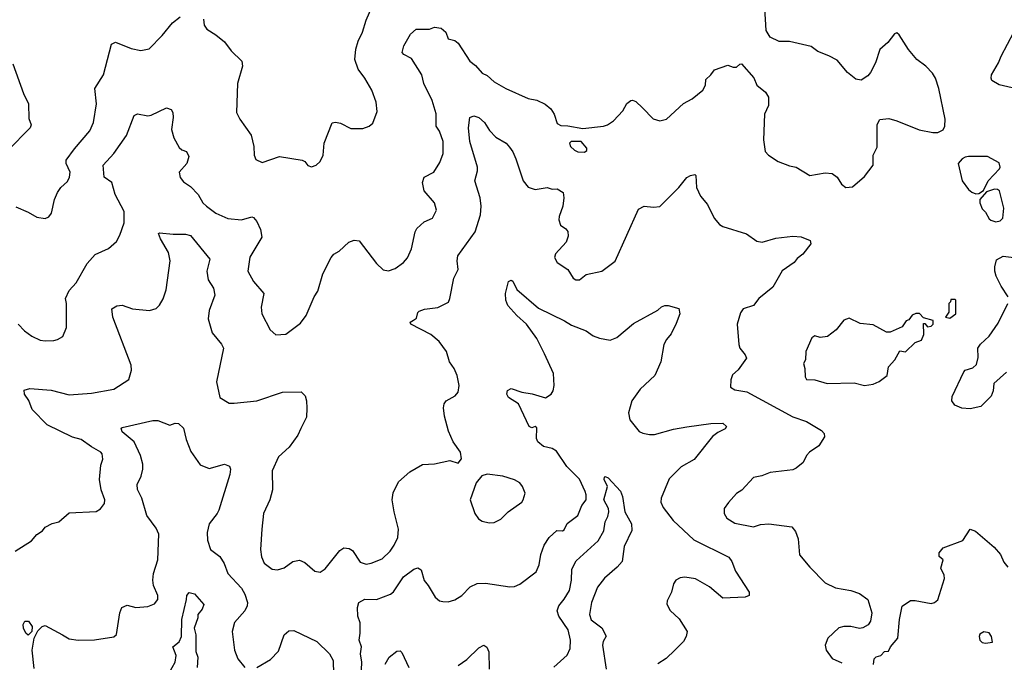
# Model space of a CAD drawing. Extents: x 1839239 to 1929705, y 762242 to 910352.
# Tile 313 of 429: x 1869495 to 1875264, y 872965 to 876728. Entities that reach past the tile are written whole.
import ezdxf

# ---------------------------------------------------------------- set-up
doc = ezdxf.new("R2010")
doc.units = 0

msp = doc.modelspace()

# ---------------------------------------------------------------- linework, layer by layer
at = {"layer": '0CON10XD'}
for points in [[(1870571.2, 876731.2), (1870576.2, 876695), (1870591.7, 876671.7), (1870645, 876638.8), (1870695, 876598), (1870733.8, 876545), (1870796.2, 876485), (1870800, 876455), (1870770.6, 876355), (1870765.8, 876185), (1870784.3, 876145), (1870850.9, 876050.9), (1870867.5, 875985), (1870868, 875935), (1870878.3, 875908.3), (1870915, 875891.2), (1871017.3, 875927.3), (1871150, 875905), (1871166.4, 875896.4), (1871183.8, 875873.8), (1871205, 875866.7), (1871232.5, 875875), (1871255, 875897.5), (1871274, 875935), (1871278, 876005), (1871325, 876123.3), (1871345, 876128), (1871375, 876121.2), (1871435, 876090), (1871505, 876090), (1871542.5, 876105), (1871565, 876122.5), (1871589.5, 876190.5), (1871584, 876245), (1871558, 876315), (1871517.5, 876385), (1871477.2, 876437.2), (1871459.4, 876495), (1871464.2, 876555), (1871477.9, 876602.1), (1871504.3, 876655), (1871525.8, 876725), (1871564.2, 876815.8)], [(1869471.7, 875631.7), (1869545, 875601.2), (1869595, 875571.2), (1869645, 875563.8), (1869665, 875573.3), (1869681.2, 875595), (1869698.8, 875675), (1869716.7, 875715), (1869736.7, 875745), (1869775, 875780), (1869787.5, 875805), (1869790, 875835), (1869767.5, 875885), (1869767.5, 875905), (1869815, 875972.5), (1869905, 876076.2), (1869927.1, 876125), (1869945.5, 876235), (1869934.4, 876325), (1869986.7, 876405), (1870032, 876585), (1870055.5, 876595.5), (1870148.3, 876558.3), (1870205, 876547.5), (1870253, 876557), (1870330, 876635), (1870390.5, 876709.5), (1870434.5, 876745.5)], [(1874235.9, 876515.9), (1874172.3, 876542.3), (1874131.7, 876571.7), (1874005, 876599.2), (1873945, 876600.8), (1873893.3, 876625), (1873868.8, 876665), (1873860.8, 876795)], [(1869485, 874944.3), (1869522.5, 874905), (1869565, 874874), (1869615, 874852), (1869645, 874846.2), (1869695, 874850), (1869715.8, 874854.2), (1869747.7, 874872.3), (1869768.8, 874925), (1869769.4, 875065), (1869763.1, 875095), (1869785, 875141.2), (1869825, 875186.7), (1869890.2, 875299.8), (1869937.4, 875352.6), (1870015, 875388.8), (1870061.1, 875428.9), (1870081.1, 875465), (1870107.3, 875537.3), (1870106.4, 875605), (1870054.5, 875705), (1870035.7, 875775), (1869990, 875805), (1869984.3, 875875), (1870045.8, 875945), (1870119.7, 876050.3), (1870165, 876166.2), (1870185, 876176), (1870245, 876165.7), (1870265, 876168.6), (1870355, 876212), (1870382.3, 876202.3), (1870392, 876185), (1870394, 876155), (1870384, 876085), (1870398, 876035), (1870429.7, 875979.7), (1870445, 875966), (1870472.5, 875955), (1870486.2, 875926.2), (1870474, 875885), (1870430, 875835), (1870435, 875803.3), (1870455, 875778.8), (1870495, 875751.2), (1870540, 875705), (1870568.6, 875655), (1870589.2, 875635), (1870645, 875595.6), (1870715, 875564.5), (1870795, 875556.7), (1870855, 875572.5), (1870865, 875570), (1870885, 875546.2), (1870905, 875498.8), (1870914.5, 875455), (1870842.7, 875337.3), (1870832.5, 875255), (1870865.7, 875195), (1870925.7, 875125), (1870909.2, 875045), (1870913.3, 875005), (1870962, 874912), (1870995, 874882.5), (1871055, 874886.7), (1871139.3, 874950.7), (1871172.5, 874995), (1871220, 875105), (1871241.7, 875138.3), (1871271.2, 875238.8), (1871320, 875335), (1871335, 875353.8), (1871367.4, 875372.6), (1871423.3, 875425), (1871455, 875436.2), (1871485, 875433.3), (1871585, 875300), (1871625, 875263.8), (1871655, 875256.2), (1871695, 875270), (1871743.4, 875306.6), (1871767.6, 875332.4), (1871791.4, 875385), (1871813.1, 875485), (1871822.9, 875505), (1871865, 875544.2), (1871913.3, 875565), (1871937, 875613), (1871925.8, 875655), (1871865.6, 875725), (1871854.4, 875775), (1871864.2, 875805), (1871920.8, 875835), (1871957.6, 875892.4), (1871976.7, 875945), (1871975.4, 876015), (1871955.4, 876075), (1871934.5, 876105), (1871935, 876177.5), (1871911.1, 876255), (1871863.9, 876353.9), (1871851.8, 876405), (1871790.9, 876500.9), (1871745, 876524.2), (1871736, 876535), (1871745.4, 876574.6), (1871785, 876643.3), (1871818.3, 876671.7), (1871897, 876673), (1871926.4, 876683.6), (1871965, 876678), (1871991.2, 876655), (1872006.1, 876616.1), (1872045, 876605.8), (1872065, 876590), (1872132.2, 876485), (1872165, 876460), (1872204, 876415), (1872235, 876401.1), (1872275, 876364.3), (1872343.8, 876325), (1872475, 876266), (1872525, 876255.7), (1872573.2, 876233.2), (1872606.2, 876205), (1872626.7, 876175), (1872645, 876120), (1872665, 876108.8), (1872707, 876107), (1872795, 876090.5), (1872915, 876104.2), (1872938.3, 876111.7), (1872973.8, 876135), (1873028.8, 876195), (1873053.1, 876236.9), (1873075, 876253.8), (1873085, 876256.7), (1873105, 876248.8), (1873145, 876212), (1873207.3, 876147.3), (1873245, 876136), (1873285, 876146), (1873385, 876236.2), (1873436.2, 876265), (1873498.6, 876315), (1873513.9, 876343.9), (1873515, 876377.5), (1873545.6, 876404.4), (1873566.2, 876435), (1873645, 876462.5), (1873675, 876449.5), (1873695, 876448.9), (1873715, 876468), (1873725, 876468.8), (1873796.8, 876386.8), (1873814.2, 876344.2), (1873865, 876302.5), (1873882, 876275), (1873882, 876225), (1873860, 876175), (1873852.5, 876025), (1873863.3, 875955), (1873882.5, 875935), (1873938.3, 875898.3), (1874005, 875871.2), (1874043.9, 875863.9), (1874125, 875816.2), (1874215, 875830.8), (1874256.6, 875826.6), (1874285, 875806), (1874310, 875765), (1874335.9, 875745.9), (1874375, 875748.8), (1874445, 875809.2), (1874495.7, 875875), (1874496, 875935), (1874518.8, 875981.2), (1874518.8, 876115), (1874535, 876143.3), (1874588.3, 876148.3), (1874635, 876136.2), (1874765, 876083.8), (1874846.4, 876066.4), (1874875, 876066.7), (1874906.4, 876083.6), (1874916.1, 876103.9), (1874918, 876145), (1874880.8, 876325), (1874860.8, 876385), (1874844.3, 876414.3), (1874803.8, 876455), (1874751.2, 876495), (1874702.7, 876552.7), (1874648.3, 876638.3), (1874635, 876650), (1874620, 876645), (1874582.5, 876595), (1874535.9, 876554.1), (1874509.2, 876475), (1874480.9, 876419.1), (1874465, 876398.8), (1874425, 876373.8), (1874395, 876378.8), (1874345, 876418), (1874285, 876490), (1874235.9, 876515.9)], [(1875455, 876296), (1875235, 876346.7), (1875191.7, 876371.7), (1875186.9, 876385), (1875190, 876405), (1875230.6, 876475), (1875245.6, 876515), (1875320, 876655)], [(1869455, 876470), (1869516.7, 876295), (1869546.7, 876235), (1869549.3, 876149.3), (1869563, 876113), (1869556.2, 876095), (1869425, 875962)], [(1869467.5, 873615), (1869563.3, 873675), (1869595, 873712.5), (1869627.5, 873735), (1869645, 873756.7), (1869685, 873776.7), (1869725, 873786.7), (1869785, 873840), (1869942.3, 873847.7), (1869967.7, 873862.3), (1869991.2, 873895), (1869993.8, 873915), (1869972.5, 873975), (1869962.9, 874035), (1869971.2, 874118.8), (1869982.5, 874155), (1869978.8, 874185), (1869971.2, 874195), (1869915, 874225.6), (1869855, 874269.4), (1869805, 874283.8), (1869655.3, 874355.3), (1869568.5, 874445), (1869548.3, 874498.3), (1869522.5, 874535), (1869522, 874558), (1869555, 874567.5), (1869678.6, 874558.6), (1869785, 874531.2), (1869915, 874540.5), (1870045.5, 874564.5), (1870135, 874621.2), (1870149.2, 874675), (1870147.1, 874705), (1870041.1, 874985), (1870033.8, 875035), (1870065, 875051.4), (1870095, 875055.7), (1870155, 875034), (1870255, 875024.4), (1870295, 875035.8), (1870315, 875056), (1870335, 875093.3), (1870352.2, 875145), (1870376, 875315), (1870367.5, 875365), (1870319.2, 875445), (1870307.5, 875475), (1870315, 875480), (1870395, 875471.4), (1870467.3, 875472.7), (1870495, 875463.1), (1870609.4, 875325), (1870592.1, 875255), (1870600, 875205), (1870631.1, 875155), (1870638.1, 875115), (1870605.5, 875024.5), (1870600, 874975), (1870623.6, 874893.6), (1870678.3, 874828.3), (1870688.1, 874805), (1870647.3, 874607.3), (1870666.7, 874515), (1870722.7, 874482.7), (1870752.3, 874482.3), (1870885, 874495.7), (1871035, 874547.1), (1871145, 874547.5), (1871166.7, 874525), (1871175.9, 874495.9), (1871178, 874452), (1871175, 874400), (1871143, 874333), (1871123.8, 874295), (1871073.8, 874225), (1871011.3, 874168.7), (1870974, 874085), (1870975.8, 873975), (1870960, 873915), (1870923.1, 873835), (1870912.9, 873745), (1870905.6, 873624.4), (1870911.4, 873581.4), (1870927.5, 873545), (1870975, 873510), (1871005, 873506), (1871045, 873518), (1871095, 873554), (1871135, 873562), (1871165, 873548), (1871225, 873498.8), (1871255, 873493.3), (1871285, 873511.2), (1871370.6, 873619.4), (1871395, 873634.2), (1871425, 873630.8), (1871445, 873620), (1871490.2, 873550.2), (1871525, 873540), (1871555, 873545.7), (1871618.9, 873571.1), (1871665.8, 873615), (1871689.6, 873650.4), (1871710.6, 873695), (1871714.4, 873745), (1871688.5, 873845), (1871677.8, 873915), (1871683.7, 873956.3), (1871715, 874021.2), (1871780.9, 874079.1), (1871855, 874123.3), (1871925, 874127.5), (1872015, 874146.2), (1872065, 874130), (1872083.3, 874156.7), (1872077.5, 874195), (1872035.8, 874255.8), (1872007.5, 874317.5), (1871984.2, 874405), (1871978, 874455), (1871982.3, 874477.7), (1871993.3, 874495), (1872047.5, 874525), (1872063.6, 874546.4), (1872070, 874585), (1872059.2, 874645), (1872041.4, 874685), (1872013.4, 874723.4), (1871995.7, 874785), (1871952.8, 874842.8), (1871903.9, 874883.9), (1871787.5, 874945), (1871783, 874957), (1871801.7, 874968.3), (1871820.9, 874979.1), (1871827.7, 875012.3), (1871835, 875020), (1871867.3, 875032.7), (1871945, 875042.9), (1872006.9, 875073.1), (1872015.6, 875094.4), (1872037.8, 875215), (1872064.3, 875265), (1872058.6, 875315), (1872062.5, 875345), (1872164.4, 875485), (1872195.5, 875585), (1872199.4, 875635), (1872193.1, 875685), (1872162.5, 875785), (1872177.4, 875842.6), (1872177.1, 875865), (1872131.8, 876015), (1872124.4, 876095), (1872132.5, 876155), (1872155, 876165.6), (1872185.8, 876155), (1872217.5, 876125), (1872248.3, 876078.3), (1872285, 876040), (1872345, 876004), (1872365, 875981.2), (1872384.5, 875954.5), (1872402.6, 875912.6), (1872444.5, 875785), (1872475, 875747.5), (1872515, 875732.5), (1872585, 875744.2), (1872615, 875736.2), (1872645, 875737.1), (1872678.8, 875715), (1872684, 875685), (1872678, 875635), (1872655.8, 875575), (1872654.2, 875555), (1872663.3, 875525), (1872695, 875503.3), (1872707, 875487), (1872709.5, 875460.5), (1872696.2, 875425), (1872635, 875356.2), (1872629.2, 875335), (1872644.2, 875305), (1872706.7, 875265), (1872737.5, 875215), (1872754.2, 875204.2), (1872775.9, 875204.1), (1872814.2, 875235.8), (1872906.2, 875255), (1872985, 875313.8), (1873120.9, 875619.1), (1873155, 875636.2), (1873209.5, 875629.5)], [(1872805, 875952.5), (1872818.7, 875961.3), (1872817.5, 875975), (1872785, 876014.6), (1872725.5, 876014.5), (1872717.3, 876005), (1872722.3, 875985), (1872745, 875963.8), (1872765, 875954.6), (1872805, 875952.5)], [(1875098.3, 875708.3), (1875115, 875710), (1875143, 875727), (1875170, 875785), (1875236, 875854), (1875240, 875865), (1875235, 875890), (1875165, 875927.5), (1875055, 875927.5), (1875035, 875922.5), (1875017, 875913), (1874993.3, 875885), (1875016.7, 875785), (1875054.1, 875734.1), (1875075, 875717.5), (1875098.3, 875708.3)], [(1873209.5, 875629.5), (1873246.1, 875633.9), (1873358, 875745), (1873405, 875803.3), (1873425, 875816.2), (1873451.7, 875821.7), (1873457.5, 875815), (1873461.2, 875745), (1873483.8, 875695), (1873525.8, 875645), (1873563.8, 875565), (1873595, 875528.8), (1873615.8, 875515.8), (1873754.3, 875474.3), (1873815, 875430.8), (1873845, 875424.2), (1873925, 875447.8), (1874025, 875459.5), (1874075, 875456.4), (1874126.7, 875435), (1874130, 875415), (1874083.3, 875355), (1874050.5, 875329.5), (1874032.5, 875305), (1873962.7, 875257.3), (1873908.3, 875161.7), (1873825, 875096), (1873795, 875053.1), (1873735, 875033.8), (1873718, 875012), (1873698.8, 874945), (1873708.8, 874825), (1873713.8, 874805), (1873746.2, 874765), (1873753.8, 874745), (1873705, 874677.5), (1873671.5, 874648.5), (1873661.8, 874618.2), (1873660.6, 874575), (1873685, 874560.5), (1873755, 874548.5), (1874025, 874402.5), (1874106.2, 874375), (1874192.7, 874322.7), (1874208.8, 874305), (1874211.2, 874285), (1874178.3, 874231.7), (1874123.8, 874195), (1874106, 874175), (1874086.7, 874135), (1874045, 874102), (1874025, 874092.5), (1873893.2, 874076.8), (1873844.1, 874055.9), (1873795, 874046.7), (1873726.6, 873973.4), (1873695, 873954), (1873649.1, 873900.9), (1873623.8, 873865), (1873622, 873835), (1873638.8, 873808.8), (1873685, 873778.6), (1873795, 873757.5), (1873835, 873772), (1873885, 873775.7), (1874018.7, 873758.7), (1874040.3, 873730.3), (1874057.2, 873687.2), (1874064.5, 873594.5), (1874125, 873522), (1874215, 873430), (1874275, 873400.8), (1874364.2, 873384.2), (1874415, 873366.7), (1874465, 873332.5), (1874488.8, 873255), (1874480, 873205), (1874465.9, 873184.1), (1874435, 873166.2), (1874415, 873162), (1874365, 873174.3), (1874325, 873174.3), (1874295, 873167.1), (1874231.2, 873105), (1874214, 873065), (1874220, 873035), (1874255, 872987.5), (1874312.3, 872962.3)], [(1875215, 875544), (1875239.5, 875550.5), (1875256.7, 875565), (1875261.2, 875625), (1875236.2, 875725), (1875223.9, 875733.9), (1875206.1, 875736.1), (1875160, 875720), (1875120, 875675), (1875120, 875655), (1875135, 875620), (1875155, 875600), (1875175, 875562.5), (1875185, 875553.3), (1875215, 875544)], [(1875286.1, 875105), (1875246.4, 875166.4), (1875217.6, 875225), (1875208.9, 875255), (1875209.7, 875279.7), (1875219.1, 875320.9), (1875257.2, 875342.8), (1875320, 875335)], [(1871495, 872877.5), (1871498.8, 872965), (1871491.5, 873015), (1871498.5, 873055), (1871483.9, 873095), (1871490.8, 873135), (1871490.4, 873195), (1871476.2, 873235), (1871474.6, 873285.4), (1871482, 873315), (1871517.5, 873335), (1871585, 873332.2), (1871667.1, 873362.9), (1871685, 873377.8), (1871744.4, 873465), (1871805, 873510.8), (1871827.5, 873517.5), (1871846.9, 873506.9), (1871864.3, 873444.3), (1871888.6, 873415), (1871929.2, 873345), (1871955, 873324), (1871975, 873320), (1872005, 873318.8), (1872045, 873330), (1872085, 873356.2), (1872135, 873405.8), (1872175, 873425.6), (1872225, 873428.9), (1872366.1, 873406.1), (1872395, 873409.2), (1872425, 873421.4), (1872520.8, 873495), (1872538.6, 873535), (1872548.9, 873595), (1872568.6, 873651.4), (1872596.9, 873695), (1872643, 873737), (1872675, 873733.8), (1872685, 873740), (1872702.1, 873777.9), (1872765.5, 873825), (1872788, 873882), (1872813.3, 873915), (1872814.5, 873945), (1872808, 873965), (1872775, 874037.1), (1872700.6, 874110.6), (1872640.6, 874200.6), (1872615, 874217.3), (1872565, 874229.1), (1872530, 874255), (1872523.9, 874276.1), (1872525, 874337.5), (1872515, 874346.2), (1872495, 874338), (1872480.8, 874345), (1872417.6, 874477.6), (1872359.2, 874515), (1872348.8, 874535), (1872353.9, 874556.1), (1872375, 874568.8), (1872437.1, 874547.1), (1872497.1, 874537.1), (1872575, 874514.2), (1872608.8, 874535), (1872620.8, 874555), (1872626.9, 874585), (1872621.8, 874655), (1872569.5, 874770.5), (1872525, 874860), (1872465.4, 874945), (1872407.1, 874995), (1872354.3, 875055), (1872344.4, 875085), (1872341.2, 875125), (1872360, 875195), (1872375, 875203.3), (1872385, 875196.7), (1872408.3, 875148.3), (1872535, 875039.2), (1872686.7, 874965), (1872728.3, 874938.3), (1872813.3, 874905), (1872855, 874875.8), (1872892.1, 874862.1), (1872955, 874851.2), (1872994.2, 874865.8), (1873091.2, 874948.8), (1873234.1, 875025.9), (1873255, 875046), (1873275, 875054), (1873295, 875054), (1873357.1, 875037.1), (1873363.5, 875005), (1873342.1, 874947.9), (1873312.5, 874887.5), (1873284.3, 874855), (1873270, 874825), (1873251.4, 874725), (1873215.7, 874645), (1873130.8, 874565), (1873081.4, 874495), (1873062.9, 874425), (1873070, 874385), (1873125.5, 874315.5), (1873145.5, 874305.5), (1873185, 874299.5), (1873215, 874298.9), (1873325, 874329.6), (1873404.3, 874344.3), (1873545, 874362.1), (1873614.3, 874364.3), (1873636, 874345), (1873627.9, 874332.1), (1873585, 874310.8), (1873553.5, 874286.5), (1873447.6, 874152.4), (1873371.5, 874108.5), (1873301.3, 874038.7), (1873253.1, 873925), (1873252.5, 873902.5), (1873265, 873871.2), (1873324.2, 873795), (1873445, 873681.4), (1873649.7, 873579.7), (1873668, 873555), (1873689.1, 873499.1), (1873770, 873375), (1873770, 873355), (1873745, 873346.7), (1873615, 873340), (1873537.2, 873407.2), (1873455, 873453.1), (1873393, 873463), (1873365, 873458.6), (1873340, 873445), (1873326.2, 873425), (1873313.3, 873375), (1873288.8, 873325), (1873286.7, 873305), (1873307, 873267), (1873359.1, 873219.1), (1873405.6, 873145), (1873399.2, 873115), (1873384.4, 873085.6), (1873334.2, 873035.8), (1873282.3, 872987.7), (1873233.3, 872955)], [(1874945, 874980), (1874980, 875005), (1874980, 875085), (1874975, 875090), (1874951.7, 875088.3), (1874950, 875075), (1874940, 875065), (1874940, 875015), (1874920, 874985), (1874945, 874980)], [(1875277.2, 874662.8), (1875203, 874597), (1875198.6, 874555), (1875186.4, 874523.6), (1875127, 874463), (1875065, 874448), (1875015, 874452), (1874975, 874470), (1874956.7, 874495), (1874958.3, 874521.7), (1875027.5, 874665), (1875035, 874675.5), (1875080.5, 874689.5), (1875101.4, 874708.6), (1875111, 874749), (1875110, 874805), (1875125, 874827.5), (1875175.5, 874874.5), (1875229.3, 874950.7), (1875286, 875065)], [(1874445, 874586.2), (1874495, 874593.3), (1874530.7, 874609.3), (1874577.5, 874645), (1874586.7, 874695), (1874622.5, 874735), (1874651.7, 874788.3), (1874685, 874782.5), (1874741.7, 874838.3), (1874779.3, 874850.7), (1874792.5, 874885), (1874791.7, 874948.3), (1874798.3, 874948.3), (1874815, 874930), (1874835, 874932.5), (1874847.5, 874945), (1874846.7, 874966.7), (1874791.7, 874981.7), (1874767, 875007), (1874745, 875007.5), (1874725, 874997.5), (1874705, 874970), (1874690, 874965), (1874665, 874930), (1874595, 874897.5), (1874575, 874897.5), (1874495, 874941.2), (1874418.8, 874948.8), (1874355, 874980), (1874325, 874968), (1874278.9, 874911.1), (1874228.3, 874871.7), (1874185, 874865.8), (1874155, 874875.6), (1874135.8, 874865), (1874100.8, 874785), (1874098.6, 874735), (1874087.2, 874715), (1874095.8, 874685), (1874096.8, 874636.8), (1874105, 874620), (1874155, 874618), (1874227, 874597), (1874385, 874602), (1874445, 874586.2)], [(1869578.8, 872928.8), (1869567.5, 873035), (1869580, 873105), (1869600.9, 873149.1), (1869626, 873175), (1869645, 873180), (1869745, 873126.2), (1869785, 873102.7), (1869836.6, 873093.4), (1869934.1, 873095.9), (1870045.8, 873114.2), (1870062.3, 873127.7), (1870081.2, 873255), (1870094.1, 873285.9), (1870125, 873298.8), (1870175.8, 873285.8), (1870245, 873291.2), (1870285, 873306), (1870305, 873332.5), (1870303.9, 873356.1), (1870279.2, 873415), (1870275.8, 873445), (1870279.2, 873485), (1870304.5, 873565), (1870310.5, 873715), (1870295, 873749.2), (1870239.5, 873825), (1870210.4, 873925), (1870185, 873976.7), (1870183.6, 874006.4), (1870207.5, 874055), (1870217.1, 874095), (1870216.2, 874125), (1870202.3, 874175), (1870165.3, 874255.3), (1870096.2, 874315), (1870090, 874335), (1870095, 874338.8), (1870275, 874380.4), (1870305, 874381.2), (1870375, 874352.6), (1870405, 874364), (1870425, 874362.5), (1870455.5, 874335), (1870469.5, 874269.5), (1870498.2, 874198.2), (1870551.7, 874121.7), (1870605, 874099.2), (1870695, 874124), (1870725, 874113.3), (1870730.8, 874095), (1870725.7, 874065), (1870661.4, 873855), (1870652.9, 873835), (1870604.4, 873775), (1870593.1, 873725), (1870595, 873680), (1870612.9, 873625), (1870666.9, 873585), (1870693.4, 873543.4), (1870715, 873484), (1870795, 873399.5), (1870815, 873363.8), (1870829.5, 873315), (1870828.5, 873295), (1870814.4, 873265), (1870753, 873197), (1870739.4, 873145), (1870754.4, 873035), (1870772.5, 872985), (1870813.3, 872935)], [(1872245, 873781.2), (1872275, 873783.8), (1872315, 873802.5), (1872356.2, 873845), (1872437, 873903), (1872446, 873915), (1872455.8, 873955.8), (1872441.2, 873995), (1872426, 874015), (1872395, 874032.5), (1872325, 874054), (1872233.9, 874066.1), (1872203.6, 874056.4), (1872170, 874015), (1872134, 873915), (1872161.2, 873835), (1872184.1, 873804.1), (1872205, 873791.2), (1872245, 873781.2)], [(1872625, 872935.6), (1872703.4, 873006.6), (1872721.2, 873045), (1872723.1, 873095), (1872709.2, 873155), (1872653.2, 873235), (1872643.3, 873265), (1872653.1, 873295), (1872685.9, 873334.1), (1872715.8, 873384.2), (1872728, 873445), (1872730.8, 873509.2), (1872755, 873558), (1872884.2, 873675), (1872917.5, 873735), (1872925, 873787.5), (1872941.7, 873818.3), (1872947.1, 873845), (1872944.4, 873865), (1872916.8, 873915), (1872940, 873995), (1872918.8, 874035), (1872921.7, 874048.3), (1872925, 874052.5), (1872942.5, 874045), (1873015, 873967.5), (1873026.4, 873936.4), (1873040.6, 873845), (1873079.2, 873775), (1873082.7, 873737.3), (1873036.8, 873643.2), (1873024.3, 873555), (1872995, 873520.8), (1872922.4, 873457.6), (1872880.6, 873405), (1872845.7, 873314.3), (1872833.2, 873245), (1872843.7, 873213.7), (1872906, 873166), (1872932.3, 873117.7), (1872914.5, 873085.5), (1872910.5, 873065), (1872930.9, 872925)], [(1874498.3, 872951.7), (1874502.5, 872985), (1874513.9, 872996.1), (1874540, 873005), (1874563, 873027), (1874585, 873030), (1874597.5, 873055), (1874640, 873105), (1874650, 873215), (1874665, 873292.5), (1874715, 873326.2), (1874743, 873327), (1874835, 873308), (1874855.9, 873314.1), (1874875, 873330), (1874913.6, 873455), (1874911.5, 873475), (1874892.5, 873515), (1874905.6, 873565), (1874883.3, 873585), (1874882, 873605), (1874905.8, 873634.2), (1875022, 873678), (1875065, 873743.3), (1875095, 873733.3), (1875205, 873638), (1875242.5, 873595), (1875260.7, 873550.7), (1875285, 873521.2)], [(1870335, 872840), (1870406.8, 872965), (1870411.1, 873005), (1870392.5, 873055), (1870429.4, 873085), (1870443.8, 873115), (1870444.5, 873215), (1870473, 873333), (1870473.6, 873356.4), (1870487, 873373), (1870520, 873365), (1870573, 873303), (1870564.1, 873275.9), (1870538.8, 873245), (1870538.6, 873225), (1870516.7, 873165), (1870526.1, 873125), (1870527.1, 873027.1), (1870538.1, 872995), (1870534.5, 872935)], [(1869545, 873123.8), (1869531.2, 873135), (1869517.5, 873165), (1869514.3, 873185.7), (1869524.2, 873205.8), (1869546, 873205), (1869568.1, 873175), (1869565.7, 873144.3), (1869545, 873123.8)], [(1870885, 872934), (1870965, 872980), (1871011.1, 873028.9), (1871045.4, 873124.6), (1871071.5, 873148.5), (1871101.7, 873151.7), (1871236.6, 873086.6), (1871310.8, 873015), (1871331.4, 872975), (1871333.1, 872895)], [(1875155, 873076.2), (1875195, 873082.5), (1875190, 873115), (1875175, 873137.5), (1875145, 873143.3), (1875121.7, 873128.3), (1875116.7, 873115), (1875120, 873095), (1875135, 873080), (1875155, 873076.2)], [(1872065, 872945.5), (1872115, 872980.6), (1872185, 873048.6), (1872215, 873064), (1872233, 873053), (1872242.9, 873025), (1872246.7, 872925)], [(1871636.3, 872953.7), (1871660, 872995), (1871705, 873029.2), (1871725, 873031.2), (1871735, 873021.2), (1871774.4, 872935)]]:
    msp.add_lwpolyline(points, dxfattribs=at)

doc.saveas('drawing.dxf')
